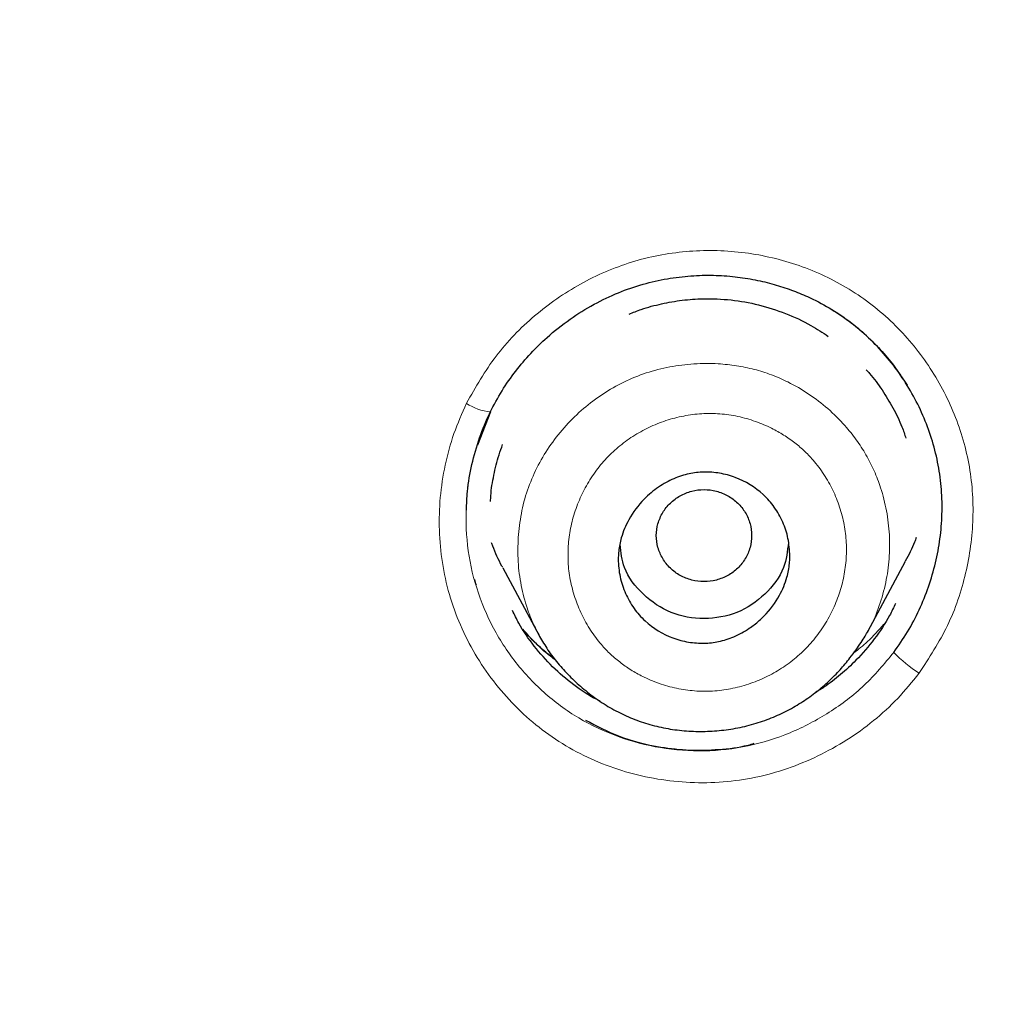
# Model space of a CAD drawing. Header units: millimetres. Extents: x 8 to 830, y 12 to 2106.
# Tile 437 of 624: x 472 to 482, y 1842 to 1852. Entities that reach past the tile are written whole.
import ezdxf

# ---------------------------------------------------------------- set-up
doc = ezdxf.new("R2010")
doc.units = ezdxf.units.MM

msp = doc.modelspace()

# ---------------------------------------------------------------- linework, layer by layer
at = {"color": 7, "linetype": 'Continuous', "lineweight": 30}
for p, q in [((476.955, 1848.21), (476.82, 1847.86)), ((476.955, 1848.21), (476.82, 1847.86)), ((480.915, 1845.903), (481.309, 1846.642)), ((477.086, 1846.574), (477.466, 1845.862)), ((477.402, 1845.769), (477.402, 1845.769)), ((477.402, 1845.769), (477.402, 1845.769)), ((480.975, 1845.818), (480.975, 1845.818)), ((480.975, 1845.818), (480.975, 1845.818))]:
    msp.add_line(p, q, dxfattribs=at)
at = {"color": 8, "linetype": 'Continuous', "lineweight": 0}
for centre, radius, start, end in [((477.001, 1848.739), 0.531, 236.0554, 265.0427), ((482.487, 1846.993), 1.845, 225.1655, 235.8566)]:
    msp.add_arc(centre, radius, start, end, dxfattribs=at)
at = {"color": 7, "linetype": 'Continuous', "lineweight": 30}
for points, knots in [([(510.735, 1777.283), (511.196, 1778.511), (512.114, 1780.956), (513.098, 1784.726), (513.872, 1788.507), (514.456, 1792.3), (514.943, 1796.485), (515.298, 1801.065), (515.507, 1806.03), (515.602, 1811.577), (515.593, 1817.706), (515.581, 1824.436), (515.477, 1831.185), (515.158, 1837.963), (514.614, 1843.619), (513.944, 1848.142), (513.279, 1851.54), (512.399, 1854.924), (511.244, 1858.268), (509.826, 1861.345), (508.149, 1864.109), (506.256, 1866.524), (504.046, 1868.669), (501.607, 1870.523), (499.025, 1872.121), (495.903, 1873.724), (492.217, 1875.246), (487.967, 1876.614), (483.651, 1877.697), (479.286, 1878.524), (474.885, 1879.093), (470.474, 1879.417), (466.081, 1879.544), (461.71, 1879.555), (457.339, 1879.543), (452.947, 1879.415), (448.536, 1879.093), (444.134, 1878.525), (439.769, 1877.697), (435.453, 1876.616), (431.203, 1875.245), (427.517, 1873.725), (424.396, 1872.122), (421.813, 1870.525), (419.375, 1868.669), (417.164, 1866.525), (415.271, 1864.109), (413.594, 1861.345), (412.176, 1858.269), (411.021, 1854.924), (410.141, 1851.54), (409.476, 1848.142), (408.806, 1843.619), (408.262, 1837.963), (407.943, 1831.185), (407.839, 1824.437), (407.828, 1817.706), (407.817, 1811.126), (407.941, 1804.673), (408.288, 1798.348), (408.866, 1792.889), (409.585, 1788.305), (410.354, 1784.591), (411.329, 1780.89), (412.232, 1778.489), (412.686, 1777.283)], [0, 0, 0, 0, 0.01422, 0.028301, 0.042283, 0.056188, 0.070046, 0.088148, 0.106186, 0.124159, 0.148558, 0.172923, 0.197399, 0.221993, 0.24671, 0.259145, 0.27167, 0.284302, 0.297067, 0.309991, 0.320883, 0.3319, 0.342924, 0.353811, 0.364567, 0.375221, 0.391058, 0.40678, 0.422432, 0.438055, 0.453668, 0.469227, 0.484683, 0.500001, 0.515318, 0.530774, 0.546334, 0.561944, 0.577571, 0.59322, 0.608942, 0.624779, 0.635434, 0.646191, 0.657076, 0.668103, 0.679114, 0.690014, 0.702933, 0.7157, 0.728331, 0.740856, 0.753291, 0.778008, 0.802602, 0.827078, 0.851444, 0.875842, 0.898728, 0.921719, 0.944802, 0.958463, 0.9722, 0.986034, 1, 1, 1, 1]), ([(510.735, 1777.283), (511.196, 1778.511), (512.114, 1780.956), (513.098, 1784.726), (513.872, 1788.507), (514.456, 1792.3), (514.943, 1796.485), (515.298, 1801.065), (515.507, 1806.03), (515.602, 1811.577), (515.593, 1817.706), (515.581, 1824.436), (515.477, 1831.185), (515.158, 1837.963), (514.614, 1843.619), (513.944, 1848.142), (513.279, 1851.54), (512.399, 1854.924), (511.244, 1858.268), (509.826, 1861.345), (508.149, 1864.109), (506.256, 1866.524), (504.046, 1868.669), (501.607, 1870.523), (499.025, 1872.121), (495.903, 1873.724), (492.217, 1875.246), (487.967, 1876.614), (483.651, 1877.697), (479.286, 1878.524), (474.885, 1879.093), (470.474, 1879.417), (466.081, 1879.544), (461.71, 1879.555), (457.339, 1879.543), (452.947, 1879.415), (448.536, 1879.093), (444.134, 1878.525), (439.769, 1877.697), (435.453, 1876.616), (431.203, 1875.245), (427.517, 1873.725), (424.396, 1872.122), (421.813, 1870.525), (419.375, 1868.669), (417.164, 1866.525), (415.271, 1864.109), (413.594, 1861.345), (412.176, 1858.269), (411.021, 1854.924), (410.141, 1851.54), (409.476, 1848.142), (408.806, 1843.619), (408.262, 1837.963), (407.943, 1831.185), (407.839, 1824.437), (407.828, 1817.706), (407.817, 1811.126), (407.941, 1804.673), (408.288, 1798.348), (408.866, 1792.889), (409.585, 1788.305), (410.354, 1784.591), (411.329, 1780.89), (412.232, 1778.489), (412.686, 1777.283)], [0, 0, 0, 0, 0.01422, 0.028301, 0.042283, 0.056188, 0.070046, 0.088148, 0.106186, 0.124159, 0.148558, 0.172923, 0.197399, 0.221993, 0.24671, 0.259145, 0.27167, 0.284302, 0.297067, 0.309991, 0.320883, 0.3319, 0.342924, 0.353811, 0.364567, 0.375221, 0.391058, 0.40678, 0.422432, 0.438055, 0.453668, 0.469227, 0.484683, 0.500001, 0.515318, 0.530774, 0.546334, 0.561944, 0.577571, 0.59322, 0.608942, 0.624779, 0.635434, 0.646191, 0.657076, 0.668103, 0.679114, 0.690014, 0.702933, 0.7157, 0.728331, 0.740856, 0.753291, 0.778008, 0.802602, 0.827078, 0.851444, 0.875842, 0.898728, 0.921719, 0.944802, 0.958463, 0.9722, 0.986034, 1, 1, 1, 1]), ([(509.342, 1777.405), (509.718, 1778.392), (510.47, 1780.366), (511.332, 1783.407), (512.046, 1786.476), (512.617, 1789.571), (513.077, 1792.68), (513.51, 1796.392), (513.859, 1800.711), (514.082, 1805.632), (514.182, 1810.777), (514.188, 1816.142), (514.173, 1821.731), (514.115, 1827.323), (513.942, 1832.92), (513.588, 1838.517), (513.084, 1843.169), (512.519, 1846.875), (511.991, 1849.641), (511.334, 1852.386), (510.519, 1855.094), (509.512, 1857.746), (508.383, 1860.098), (507.165, 1862.141), (505.916, 1863.888), (504.502, 1865.514), (502.758, 1867.162), (500.656, 1868.771), (498.205, 1870.302), (495.467, 1871.725), (492.454, 1873.021), (489.178, 1874.177), (485.839, 1875.143), (482.453, 1875.939), (478.747, 1876.63), (474.722, 1877.159), (470.387, 1877.487), (466.047, 1877.618), (461.711, 1877.632), (457.374, 1877.617), (453.033, 1877.484), (448.697, 1877.159), (444.672, 1876.63), (440.967, 1875.94), (437.582, 1875.144), (434.243, 1874.177), (430.966, 1873.02), (427.952, 1871.725), (425.215, 1870.302), (422.765, 1868.771), (420.664, 1867.161), (418.919, 1865.515), (417.506, 1863.888), (416.255, 1862.141), (415.039, 1860.097), (413.909, 1857.746), (412.902, 1855.094), (412.087, 1852.386), (411.43, 1849.642), (410.902, 1846.875), (410.337, 1843.17), (409.833, 1838.517), (409.479, 1832.921), (409.306, 1827.324), (409.248, 1821.731), (409.233, 1816.142), (409.239, 1810.852), (409.333, 1805.856), (409.537, 1801.159), (409.896, 1796.466), (410.376, 1792.367), (410.925, 1788.863), (411.488, 1785.949), (412.182, 1783.059), (413.011, 1780.196), (413.722, 1778.336), (414.078, 1777.405)], [0, 0, 0, 0, 0.011709, 0.0234, 0.035079, 0.046745, 0.058401, 0.070053, 0.08835, 0.106637, 0.124908, 0.145647, 0.166375, 0.187119, 0.207887, 0.228673, 0.249479, 0.259892, 0.270315, 0.28075, 0.291198, 0.301658, 0.31213, 0.319994, 0.327864, 0.335737, 0.343609, 0.354092, 0.364563, 0.37502, 0.38755, 0.400066, 0.41258, 0.425091, 0.437599, 0.45323, 0.468841, 0.484431, 0.499999, 0.515569, 0.531166, 0.546782, 0.562408, 0.574915, 0.587424, 0.599934, 0.612454, 0.624987, 0.635443, 0.645912, 0.656393, 0.664263, 0.672136, 0.680006, 0.687871, 0.698343, 0.708803, 0.71925, 0.729685, 0.740108, 0.750521, 0.771326, 0.792113, 0.81288, 0.833624, 0.854353, 0.875091, 0.892532, 0.909986, 0.927451, 0.944927, 0.955919, 0.966921, 0.977933, 0.988958, 1, 1, 1, 1]), ([(509.342, 1777.405), (509.718, 1778.392), (510.47, 1780.366), (511.332, 1783.407), (512.046, 1786.476), (512.617, 1789.571), (513.077, 1792.68), (513.51, 1796.392), (513.859, 1800.711), (514.082, 1805.632), (514.182, 1810.777), (514.188, 1816.142), (514.173, 1821.731), (514.115, 1827.323), (513.942, 1832.92), (513.588, 1838.517), (513.084, 1843.169), (512.519, 1846.875), (511.991, 1849.641), (511.334, 1852.386), (510.519, 1855.094), (509.512, 1857.746), (508.383, 1860.098), (507.165, 1862.141), (505.916, 1863.888), (504.502, 1865.514), (502.758, 1867.162), (500.656, 1868.771), (498.205, 1870.302), (495.467, 1871.725), (492.454, 1873.021), (489.178, 1874.177), (485.839, 1875.143), (482.453, 1875.939), (478.747, 1876.63), (474.722, 1877.159), (470.387, 1877.487), (466.047, 1877.618), (461.711, 1877.632), (457.374, 1877.617), (453.033, 1877.484), (448.697, 1877.159), (444.672, 1876.63), (440.967, 1875.94), (437.582, 1875.144), (434.243, 1874.177), (430.966, 1873.02), (427.952, 1871.725), (425.215, 1870.302), (422.765, 1868.771), (420.664, 1867.161), (418.919, 1865.515), (417.506, 1863.888), (416.255, 1862.141), (415.039, 1860.097), (413.909, 1857.746), (412.902, 1855.094), (412.087, 1852.386), (411.43, 1849.642), (410.902, 1846.875), (410.337, 1843.17), (409.833, 1838.517), (409.479, 1832.921), (409.306, 1827.324), (409.248, 1821.731), (409.233, 1816.142), (409.239, 1810.852), (409.333, 1805.856), (409.537, 1801.159), (409.896, 1796.466), (410.376, 1792.367), (410.925, 1788.863), (411.488, 1785.949), (412.182, 1783.059), (413.011, 1780.196), (413.722, 1778.336), (414.078, 1777.405)], [0, 0, 0, 0, 0.011709, 0.0234, 0.035079, 0.046745, 0.058401, 0.070053, 0.08835, 0.106637, 0.124908, 0.145647, 0.166375, 0.187119, 0.207887, 0.228673, 0.249479, 0.259892, 0.270315, 0.28075, 0.291198, 0.301658, 0.31213, 0.319994, 0.327864, 0.335737, 0.343609, 0.354092, 0.364563, 0.37502, 0.38755, 0.400066, 0.41258, 0.425091, 0.437599, 0.45323, 0.468841, 0.484431, 0.499999, 0.515569, 0.531166, 0.546782, 0.562408, 0.574915, 0.587424, 0.599934, 0.612454, 0.624987, 0.635443, 0.645912, 0.656393, 0.664263, 0.672136, 0.680006, 0.687871, 0.698343, 0.708803, 0.71925, 0.729685, 0.740108, 0.750521, 0.771326, 0.792113, 0.81288, 0.833624, 0.854353, 0.875091, 0.892532, 0.909986, 0.927451, 0.944927, 0.955919, 0.966921, 0.977933, 0.988958, 1, 1, 1, 1]), ([(508.32, 1777.336), (508.798, 1778.495), (509.754, 1780.813), (510.788, 1784.423), (511.617, 1788.08), (512.246, 1791.776), (512.776, 1795.87), (513.17, 1800.359), (513.417, 1805.242), (513.545, 1810.726), (513.559, 1816.809), (513.561, 1823.49), (513.474, 1830.172), (513.167, 1836.849), (512.631, 1842.404), (511.967, 1846.826), (511.302, 1850.116), (510.432, 1853.356), (509.307, 1856.526), (507.943, 1859.411), (506.36, 1861.974), (504.598, 1864.196), (502.559, 1866.182), (500.302, 1867.929), (497.884, 1869.447), (494.921, 1870.991), (491.395, 1872.473), (487.31, 1873.812), (483.151, 1874.878), (478.924, 1875.692), (474.644, 1876.259), (470.335, 1876.586), (466.021, 1876.715), (463.147, 1876.722), (461.71, 1876.725)], [0, 0, 0, 0, 0.027961, 0.055896, 0.083926, 0.111994, 0.13998, 0.176562, 0.213145, 0.249758, 0.299733, 0.349715, 0.399667, 0.449587, 0.499558, 0.524633, 0.549704, 0.574672, 0.599627, 0.624766, 0.645672, 0.666497, 0.687479, 0.708392, 0.729201, 0.750078, 0.781476, 0.812638, 0.843742, 0.874921, 0.906237, 0.937548, 0.968776, 1, 1, 1, 1]), ([(508.211, 1777.329), (508.692, 1778.491), (509.652, 1780.811), (510.687, 1784.424), (511.517, 1788.082), (512.147, 1791.781), (512.677, 1795.88), (513.071, 1800.374), (513.318, 1805.258), (513.446, 1810.741), (513.458, 1816.821), (513.461, 1823.5), (513.374, 1830.177), (513.066, 1836.846), (512.531, 1842.387), (511.87, 1846.799), (511.205, 1850.089), (510.333, 1853.335), (509.204, 1856.508), (507.839, 1859.389), (506.256, 1861.945), (504.496, 1864.158), (502.459, 1866.135), (500.205, 1867.872), (497.79, 1869.383), (494.834, 1870.919), (491.316, 1872.393), (487.241, 1873.725), (483.093, 1874.785), (478.877, 1875.596), (474.608, 1876.159), (470.312, 1876.484), (466.01, 1876.612), (463.143, 1876.619), (461.71, 1876.622)], [0, 0, 0, 0, 0.02807, 0.056049, 0.084097, 0.11222, 0.14029, 0.176957, 0.213595, 0.25024, 0.300239, 0.350256, 0.400249, 0.450165, 0.500053, 0.525046, 0.550147, 0.575233, 0.600252, 0.625384, 0.646253, 0.667044, 0.687993, 0.70887, 0.729645, 0.750488, 0.781834, 0.812944, 0.843996, 0.875125, 0.90639, 0.93765, 0.968827, 1, 1, 1, 1]), ([(476.952, 1848.205), (476.992, 1848.281), (477.071, 1848.431), (477.217, 1848.637), (477.375, 1848.824), (477.564, 1849.009), (477.785, 1849.184), (478.037, 1849.341), (478.294, 1849.463), (478.552, 1849.553), (478.807, 1849.61), (479.055, 1849.64), (479.293, 1849.646), (479.518, 1849.631), (479.731, 1849.598), (479.928, 1849.55), (480.111, 1849.491), (480.306, 1849.411), (480.51, 1849.305), (480.718, 1849.166), (480.903, 1849.012), (481.066, 1848.845), (481.208, 1848.671), (481.288, 1848.548), (481.328, 1848.488)], [0, 0, 0, 0, 0.048154, 0.09503, 0.14067, 0.185086, 0.24238, 0.29748, 0.350395, 0.401168, 0.449736, 0.496128, 0.540399, 0.582573, 0.622658, 0.660658, 0.696578, 0.730426, 0.778883, 0.825989, 0.871567, 0.915723, 0.958519, 1, 1, 1, 1]), ([(476.952, 1848.205), (476.992, 1848.281), (477.071, 1848.431), (477.217, 1848.637), (477.375, 1848.824), (477.564, 1849.009), (477.785, 1849.184), (478.037, 1849.341), (478.294, 1849.463), (478.552, 1849.553), (478.807, 1849.61), (479.055, 1849.64), (479.293, 1849.646), (479.518, 1849.631), (479.731, 1849.598), (479.928, 1849.55), (480.111, 1849.491), (480.306, 1849.411), (480.51, 1849.305), (480.718, 1849.166), (480.903, 1849.012), (481.066, 1848.845), (481.208, 1848.671), (481.288, 1848.548), (481.328, 1848.488)], [0, 0, 0, 0, 0.048154, 0.09503, 0.14067, 0.185086, 0.24238, 0.29748, 0.350395, 0.401168, 0.449736, 0.496128, 0.540399, 0.582573, 0.622658, 0.660658, 0.696578, 0.730426, 0.778883, 0.825989, 0.871567, 0.915723, 0.958519, 1, 1, 1, 1]), ([(478.41, 1849.235), (478.452, 1849.252), (478.563, 1849.297), (478.75, 1849.346), (478.967, 1849.384), (479.212, 1849.401), (479.481, 1849.39), (479.771, 1849.338), (480.052, 1849.247), (480.299, 1849.136), (480.44, 1849.041), (480.5, 1849.001)], [0, 0, 0, 0, 0.06233, 0.162955, 0.262775, 0.36281, 0.496774, 0.630218, 0.765531, 0.901068, 1, 1, 1, 1]), ([(478.41, 1849.235), (478.452, 1849.252), (478.563, 1849.297), (478.75, 1849.346), (478.967, 1849.384), (479.212, 1849.401), (479.481, 1849.39), (479.771, 1849.338), (480.052, 1849.247), (480.299, 1849.136), (480.44, 1849.041), (480.5, 1849.001)], [0, 0, 0, 0, 0.06233, 0.162955, 0.262775, 0.36281, 0.496774, 0.630218, 0.765531, 0.901068, 1, 1, 1, 1]), ([(481.186, 1845.684), (481.236, 1845.756), (481.336, 1845.899), (481.457, 1846.131), (481.555, 1846.373), (481.628, 1846.623), (481.676, 1846.878), (481.697, 1847.136), (481.691, 1847.395), (481.658, 1847.651), (481.596, 1847.902), (481.509, 1848.145), (481.397, 1848.377), (481.262, 1848.597), (481.105, 1848.801), (480.926, 1848.988), (480.729, 1849.158), (480.583, 1849.251), (480.51, 1849.298)], [0, 0, 0, 0, 0.062861, 0.125591, 0.188227, 0.250779, 0.313243, 0.375627, 0.437964, 0.500339, 0.562739, 0.625099, 0.687452, 0.74981, 0.812187, 0.874619, 0.937178, 1, 1, 1, 1]), ([(481.186, 1845.684), (481.236, 1845.756), (481.336, 1845.899), (481.457, 1846.131), (481.555, 1846.373), (481.628, 1846.623), (481.676, 1846.878), (481.697, 1847.136), (481.691, 1847.395), (481.658, 1847.651), (481.596, 1847.902), (481.509, 1848.145), (481.397, 1848.377), (481.262, 1848.597), (481.105, 1848.801), (480.926, 1848.988), (480.729, 1849.158), (480.583, 1849.251), (480.51, 1849.298)], [0, 0, 0, 0, 0.062861, 0.125591, 0.188227, 0.250779, 0.313243, 0.375627, 0.437964, 0.500339, 0.562739, 0.625099, 0.687452, 0.74981, 0.812187, 0.874619, 0.937178, 1, 1, 1, 1]), ([(480.896, 1848.652), (480.908, 1848.639), (480.971, 1848.573), (481.066, 1848.44), (481.18, 1848.252), (481.265, 1848.083), (481.301, 1847.972), (481.314, 1847.932)], [0, 0, 0, 0, 0.065262, 0.323729, 0.584365, 0.849714, 1, 1, 1, 1]), ([(480.896, 1848.652), (480.908, 1848.639), (480.971, 1848.573), (481.066, 1848.44), (481.18, 1848.252), (481.265, 1848.083), (481.301, 1847.972), (481.314, 1847.932)], [0, 0, 0, 0, 0.065262, 0.323729, 0.584365, 0.849714, 1, 1, 1, 1]), ([(476.704, 1847.178), (476.706, 1847.244), (476.712, 1847.405), (476.758, 1847.659), (476.835, 1847.939), (476.913, 1848.116), (476.952, 1848.205)], [0, 0, 0, 0, 0.185057, 0.455808, 0.727366, 1, 1, 1, 1]), ([(476.704, 1847.178), (476.706, 1847.244), (476.712, 1847.405), (476.758, 1847.659), (476.835, 1847.939), (476.913, 1848.116), (476.952, 1848.205)], [0, 0, 0, 0, 0.185057, 0.455808, 0.727366, 1, 1, 1, 1]), ([(476.957, 1847.27), (476.958, 1847.29), (476.961, 1847.382), (476.99, 1847.546), (477.032, 1847.726), (477.071, 1847.831), (477.084, 1847.867)], [0, 0, 0, 0, 0.097268, 0.452945, 0.811331, 1, 1, 1, 1]), ([(476.957, 1847.27), (476.958, 1847.29), (476.961, 1847.382), (476.99, 1847.546), (477.032, 1847.726), (477.071, 1847.831), (477.084, 1847.867)], [0, 0, 0, 0, 0.097268, 0.452945, 0.811331, 1, 1, 1, 1]), ([(480.096, 1846.697), (480.096, 1846.691), (480.096, 1846.675), (480.095, 1846.649), (480.09, 1846.581), (480.066, 1846.454), (479.986, 1846.261), (479.875, 1846.113), (479.776, 1846.019), (479.725, 1845.976), (479.639, 1845.914), (479.516, 1845.847), (479.355, 1845.795), (479.194, 1845.777), (479.032, 1845.789), (478.812, 1845.847), (478.61, 1845.97), (478.456, 1846.145), (478.367, 1846.303), (478.31, 1846.478), (478.296, 1846.608), (478.297, 1846.686), (478.298, 1846.714), (478.304, 1846.782), (478.329, 1846.908), (478.409, 1847.1), (478.525, 1847.256), (478.64, 1847.361), (478.717, 1847.42), (478.797, 1847.469), (478.903, 1847.521), (479.035, 1847.563), (479.198, 1847.583), (479.362, 1847.57), (479.583, 1847.511), (479.785, 1847.387), (479.939, 1847.211), (480.027, 1847.055), (480.085, 1846.881), (480.093, 1846.759), (480.096, 1846.697)], [0, 0, 0, 0, 0.0035021, 0.0082742, 0.014314, 0.0400145, 0.0767102, 0.124899, 0.137122, 0.1490566, 0.1606213, 0.1932702, 0.2229038, 0.2496659, 0.2790768, 0.3091126, 0.3703802, 0.4018671, 0.4341092, 0.4669603, 0.5002913, 0.5039351, 0.5088325, 0.5149729, 0.540533, 0.5772071, 0.6248314, 0.6427297, 0.6598947, 0.676469, 0.6924361, 0.722197, 0.7495297, 0.7792685, 0.8095711, 0.8709695, 0.9025652, 0.9344783, 0.9670398, 1, 1, 1, 1]), ([(479.696, 1846.911), (479.693, 1846.953), (479.686, 1847.037), (479.634, 1847.155), (479.554, 1847.256), (479.449, 1847.334), (479.327, 1847.382), (479.196, 1847.4), (479.066, 1847.382), (478.944, 1847.334), (478.839, 1847.256), (478.759, 1847.155), (478.708, 1847.037), (478.69, 1846.911), (478.708, 1846.785), (478.759, 1846.667), (478.839, 1846.565), (478.944, 1846.488), (479.066, 1846.44), (479.196, 1846.422), (479.327, 1846.44), (479.449, 1846.488), (479.554, 1846.565), (479.634, 1846.667), (479.686, 1846.785), (479.693, 1846.869), (479.696, 1846.911)], [0, 0, 0, 0, 0.041659, 0.083341, 0.125, 0.166659, 0.208341, 0.25, 0.291659, 0.333341, 0.375, 0.416659, 0.458341, 0.5, 0.541659, 0.583341, 0.625, 0.666659, 0.708341, 0.75, 0.791659, 0.833341, 0.875, 0.916659, 0.958341, 1, 1, 1, 1]), ([(477.086, 1846.575), (477.083, 1846.58), (477.041, 1846.652), (477.001, 1846.74), (476.972, 1846.824), (476.968, 1846.836)], [0, 0, 0, 0, 0.063157, 0.875473, 1, 1, 1, 1]), ([(480.082, 1846.837), (480.071, 1846.748), (480.048, 1846.546), (479.845, 1846.283), (479.553, 1846.082), (479.197, 1846.021), (478.841, 1846.081), (478.549, 1846.282), (478.348, 1846.539), (478.325, 1846.735), (478.315, 1846.818)], [0, 0, 0, 0, 0.1037067, 0.2368882, 0.370335, 0.5035663, 0.6370607, 0.7701536, 0.9038767, 1, 1, 1, 1]), ([(481.423, 1846.892), (481.417, 1846.876), (481.386, 1846.79), (481.343, 1846.708), (481.308, 1846.642)], [0, 0, 0, 0, 0.188618, 1, 1, 1, 1]), ([(476.789, 1846.451), (476.791, 1846.441), (476.794, 1846.422), (476.802, 1846.404), (476.805, 1846.395)], [0, 0, 0, 0, 0.513018, 1, 1, 1, 1]), ([(476.789, 1846.451), (476.791, 1846.441), (476.794, 1846.422), (476.802, 1846.404), (476.805, 1846.395)], [0, 0, 0, 0, 0.513018, 1, 1, 1, 1]), ([(481.206, 1846.2), (481.185, 1846.157), (481.124, 1846.025), (480.986, 1845.823), (480.811, 1845.617), (480.631, 1845.451), (480.485, 1845.336), (480.389, 1845.279), (480.357, 1845.259)], [0, 0, 0, 0, 0.111679, 0.339943, 0.569201, 0.740888, 0.911838, 1, 1, 1, 1]), ([(481.206, 1846.2), (481.185, 1846.157), (481.124, 1846.025), (480.986, 1845.823), (480.811, 1845.617), (480.631, 1845.451), (480.485, 1845.336), (480.389, 1845.279), (480.357, 1845.259)], [0, 0, 0, 0, 0.111679, 0.339943, 0.569201, 0.740888, 0.911838, 1, 1, 1, 1]), ([(478.108, 1845.173), (478.096, 1845.179), (477.997, 1845.224), (477.826, 1845.343), (477.603, 1845.53), (477.411, 1845.749), (477.271, 1845.948), (477.209, 1846.08), (477.188, 1846.124)], [0, 0, 0, 0, 0.0276572, 0.2433607, 0.4591359, 0.6750803, 0.8907493, 1, 1, 1, 1]), ([(478.108, 1845.173), (478.096, 1845.179), (477.997, 1845.224), (477.826, 1845.343), (477.603, 1845.53), (477.411, 1845.749), (477.271, 1845.948), (477.209, 1846.08), (477.188, 1846.124)], [0, 0, 0, 0, 0.0276572, 0.2433607, 0.4591359, 0.6750803, 0.8907493, 1, 1, 1, 1]), ([(477.636, 1845.607), (477.598, 1845.637), (477.5, 1845.713), (477.387, 1845.821), (477.318, 1845.903), (477.297, 1845.927)], [0, 0, 0, 0, 0.313654, 0.7951165, 1, 1, 1, 1]), ([(477.636, 1845.607), (477.598, 1845.637), (477.5, 1845.713), (477.387, 1845.821), (477.318, 1845.903), (477.297, 1845.927)], [0, 0, 0, 0, 0.313654, 0.7951165, 1, 1, 1, 1]), ([(477.461, 1845.872), (477.489, 1845.823), (477.545, 1845.725), (477.649, 1845.586), (477.767, 1845.452), (477.9, 1845.326), (478.048, 1845.209), (478.208, 1845.104), (478.379, 1845.016), (478.559, 1844.946), (478.747, 1844.896), (478.939, 1844.865), (479.134, 1844.853), (479.331, 1844.86), (479.527, 1844.886), (479.718, 1844.931), (479.902, 1844.994), (480.073, 1845.073), (480.231, 1845.166), (480.376, 1845.27), (480.507, 1845.382), (480.624, 1845.501), (480.717, 1845.612), (480.789, 1845.709), (480.842, 1845.787), (480.885, 1845.853), (480.907, 1845.892), (480.917, 1845.909)], [0, 0, 0, 0, 0.039341, 0.080052, 0.122113, 0.165497, 0.210175, 0.255841, 0.301497, 0.347053, 0.392781, 0.438758, 0.484958, 0.531329, 0.577816, 0.624365, 0.67014, 0.714615, 0.757765, 0.799626, 0.840216, 0.87954, 0.917541, 0.94311, 0.965092, 0.983877, 1, 1, 1, 1]), ([(477.954, 1844.974), (478.068, 1844.915), (478.316, 1844.785), (478.691, 1844.693), (479.046, 1844.653), (479.354, 1844.664), (479.582, 1844.688), (479.702, 1844.725), (479.724, 1844.732)], [0, 0, 0, 0, 0.209752, 0.460262, 0.627632, 0.794419, 0.963282, 1, 1, 1, 1]), ([(477.954, 1844.974), (478.068, 1844.915), (478.316, 1844.785), (478.691, 1844.693), (479.046, 1844.653), (479.354, 1844.664), (479.582, 1844.688), (479.702, 1844.725), (479.724, 1844.732)], [0, 0, 0, 0, 0.209752, 0.460262, 0.627632, 0.794419, 0.963282, 1, 1, 1, 1])]:
    msp.add_open_spline(points, degree=3, knots=knots, dxfattribs=at)
at = {"color": 8, "linetype": 'Continuous', "lineweight": 0}
for points, knots in [([(461.71, 1877.106), (463.633, 1877.101), (467.47, 1877.089), (473.208, 1876.804), (478.42, 1876.168), (483.101, 1875.272), (487.279, 1874.208), (491.401, 1872.866), (494.969, 1871.372), (497.968, 1869.816), (500.422, 1868.283), (502.716, 1866.525), (504.78, 1864.516), (506.577, 1862.28), (508.198, 1859.7), (509.592, 1856.79), (510.744, 1853.588), (511.635, 1850.31), (512.317, 1846.984), (512.994, 1842.527), (513.541, 1836.936), (513.855, 1830.217), (513.944, 1823.496), (513.943, 1816.773), (513.927, 1810.204), (513.753, 1803.798), (513.347, 1797.579), (512.711, 1792.259), (511.939, 1787.835), (511.125, 1784.287), (510.115, 1780.769), (509.187, 1778.501), (508.722, 1777.363)], [0, 0, 0, 0, 0.041621, 0.083027, 0.124254, 0.155187, 0.186259, 0.217684, 0.249258, 0.270278, 0.291311, 0.312423, 0.333508, 0.354515, 0.375614, 0.400882, 0.426039, 0.451271, 0.476543, 0.501735, 0.551843, 0.601883, 0.651941, 0.702019, 0.752119, 0.798831, 0.845298, 0.891449, 0.918531, 0.94558, 0.97268, 1, 1, 1, 1]), ([(507.596, 1777.288), (508.035, 1778.32), (508.91, 1780.377), (509.885, 1783.568), (510.684, 1786.79), (511.314, 1790.048), (511.919, 1794.063), (512.419, 1798.836), (512.745, 1804.36), (512.89, 1809.886), (512.918, 1815.413), (512.918, 1820.942), (512.891, 1826.476), (512.756, 1832.013), (512.447, 1837.545), (511.988, 1842.139), (511.464, 1845.793), (510.964, 1848.517), (510.331, 1851.223), (509.544, 1853.897), (508.565, 1856.514), (507.463, 1858.833), (506.273, 1860.848), (505.049, 1862.57), (503.668, 1864.166), (501.973, 1865.782), (499.926, 1867.363), (497.526, 1868.872), (494.841, 1870.272), (491.886, 1871.547), (488.669, 1872.681), (485.385, 1873.629), (482.056, 1874.414), (478.422, 1875.087), (474.482, 1875.601), (470.237, 1875.919), (465.977, 1876.044), (463.133, 1876.052), (461.71, 1876.056)], [0, 0, 0, 0, 0.025187, 0.050179, 0.075123, 0.100094, 0.125136, 0.166903, 0.208626, 0.250313, 0.291969, 0.333625, 0.37529, 0.416998, 0.458703, 0.500331, 0.521117, 0.541911, 0.562756, 0.58369, 0.604635, 0.625533, 0.64124, 0.657021, 0.672697, 0.688253, 0.709036, 0.729951, 0.750861, 0.775791, 0.800731, 0.825772, 0.850789, 0.87571, 0.906738, 0.93776, 0.968848, 1, 1, 1, 1]), ([(507.596, 1777.288), (508.035, 1778.32), (508.91, 1780.377), (509.885, 1783.568), (510.684, 1786.79), (511.314, 1790.048), (511.919, 1794.063), (512.419, 1798.836), (512.745, 1804.36), (512.89, 1809.886), (512.918, 1815.413), (512.918, 1820.942), (512.891, 1826.476), (512.756, 1832.013), (512.447, 1837.545), (511.988, 1842.139), (511.464, 1845.793), (510.964, 1848.517), (510.331, 1851.223), (509.544, 1853.897), (508.565, 1856.514), (507.463, 1858.833), (506.273, 1860.848), (505.049, 1862.57), (503.668, 1864.166), (501.973, 1865.782), (499.926, 1867.363), (497.526, 1868.872), (494.841, 1870.272), (491.886, 1871.547), (488.669, 1872.681), (485.385, 1873.629), (482.056, 1874.414), (478.422, 1875.087), (474.482, 1875.601), (470.237, 1875.919), (465.977, 1876.044), (463.133, 1876.052), (461.71, 1876.056)], [0, 0, 0, 0, 0.025187, 0.050179, 0.075123, 0.100094, 0.125136, 0.166903, 0.208626, 0.250313, 0.291969, 0.333625, 0.37529, 0.416998, 0.458703, 0.500331, 0.521117, 0.541911, 0.562756, 0.58369, 0.604635, 0.625533, 0.64124, 0.657021, 0.672697, 0.688253, 0.709036, 0.729951, 0.750861, 0.775791, 0.800731, 0.825772, 0.850789, 0.87571, 0.906738, 0.93776, 0.968848, 1, 1, 1, 1]), ([(476.705, 1848.299), (476.801, 1848.469), (476.994, 1848.808), (477.408, 1849.23), (477.889, 1849.567), (478.34, 1849.761), (478.718, 1849.856), (479.104, 1849.91), (479.593, 1849.902), (480.07, 1849.796), (480.432, 1849.654), (480.692, 1849.519), (480.934, 1849.356), (481.23, 1849.105), (481.546, 1848.736), (481.825, 1848.226), (481.966, 1847.763), (482.016, 1847.381), (482.024, 1846.994), (481.958, 1846.513), (481.772, 1845.955), (481.558, 1845.629), (481.451, 1845.465)], [0, 0, 0, 0, 0.0625814, 0.1251192, 0.1875769, 0.2498988, 0.281074, 0.3122467, 0.3746094, 0.4371433, 0.468531, 0.5000091, 0.5314717, 0.562834, 0.6253604, 0.6878054, 0.7501359, 0.7813162, 0.8125141, 0.8749573, 0.9374975, 1, 1, 1, 1]), ([(476.705, 1848.299), (476.801, 1848.469), (476.994, 1848.808), (477.408, 1849.23), (477.889, 1849.567), (478.34, 1849.761), (478.718, 1849.856), (479.104, 1849.91), (479.593, 1849.902), (480.07, 1849.796), (480.432, 1849.654), (480.692, 1849.519), (480.934, 1849.356), (481.23, 1849.105), (481.546, 1848.736), (481.825, 1848.226), (481.966, 1847.763), (482.016, 1847.381), (482.024, 1846.994), (481.958, 1846.513), (481.772, 1845.955), (481.558, 1845.629), (481.451, 1845.465)], [0, 0, 0, 0, 0.0625814, 0.1251192, 0.1875769, 0.2498988, 0.281074, 0.3122467, 0.3746094, 0.4371433, 0.468531, 0.5000091, 0.5314717, 0.562834, 0.6253604, 0.6878054, 0.7501359, 0.7813162, 0.8125141, 0.8749573, 0.9374975, 1, 1, 1, 1]), ([(477.249, 1846.922), (477.259, 1847.006), (477.279, 1847.174), (477.35, 1847.419), (477.453, 1847.652), (477.586, 1847.87), (477.745, 1848.069), (477.928, 1848.247), (478.132, 1848.401), (478.353, 1848.527), (478.589, 1848.623), (478.836, 1848.686), (479.091, 1848.718), (479.325, 1848.719), (479.537, 1848.696), (479.723, 1848.658), (479.904, 1848.601), (480.097, 1848.517), (480.297, 1848.401), (480.498, 1848.247), (480.663, 1848.083), (480.795, 1847.919), (480.898, 1847.76), (480.984, 1847.591), (481.059, 1847.395), (481.116, 1847.171), (481.146, 1846.92), (481.143, 1846.668), (481.108, 1846.417), (481.039, 1846.175), (480.972, 1846.005), (480.922, 1845.921), (480.915, 1845.91)], [0, 0, 0, 0, 0.037063, 0.0740788, 0.1110505, 0.1479815, 0.1848827, 0.2217213, 0.2584501, 0.2950403, 0.3316002, 0.3683735, 0.4052952, 0.4422364, 0.4698792, 0.4974063, 0.5247896, 0.5521576, 0.5888265, 0.6256691, 0.6626051, 0.6903286, 0.71804, 0.7457409, 0.773425, 0.810298, 0.8471646, 0.8840117, 0.9208134, 0.9575628, 0.9943045, 1, 1, 1, 1]), ([(481.451, 1845.465), (481.379, 1845.376), (481.235, 1845.197), (480.978, 1844.964), (480.697, 1844.761), (480.393, 1844.593), (480.073, 1844.461), (479.74, 1844.368), (479.397, 1844.319), (479.052, 1844.314), (478.709, 1844.35), (478.372, 1844.427), (478.049, 1844.544), (477.743, 1844.7), (477.461, 1844.894), (477.206, 1845.123), (476.981, 1845.381), (476.79, 1845.665), (476.634, 1845.97), (476.518, 1846.292), (476.445, 1846.627), (476.413, 1846.968), (476.423, 1847.311), (476.475, 1847.651), (476.565, 1847.984), (476.658, 1848.194), (476.705, 1848.299)], [0, 0, 0, 0, 0.041575, 0.083236, 0.124968, 0.166718, 0.208424, 0.250046, 0.29164, 0.333302, 0.375027, 0.416768, 0.458467, 0.500085, 0.541654, 0.58326, 0.624925, 0.666629, 0.708338, 0.750034, 0.79169, 0.833324, 0.87497, 0.916633, 0.958305, 1, 1, 1, 1]), ([(481.451, 1845.465), (481.379, 1845.376), (481.235, 1845.197), (480.978, 1844.964), (480.697, 1844.761), (480.393, 1844.593), (480.073, 1844.461), (479.74, 1844.368), (479.397, 1844.319), (479.052, 1844.314), (478.709, 1844.35), (478.372, 1844.427), (478.049, 1844.544), (477.743, 1844.7), (477.461, 1844.894), (477.206, 1845.123), (476.981, 1845.381), (476.79, 1845.665), (476.634, 1845.97), (476.518, 1846.292), (476.445, 1846.627), (476.413, 1846.968), (476.423, 1847.311), (476.475, 1847.651), (476.565, 1847.984), (476.658, 1848.194), (476.705, 1848.299)], [0, 0, 0, 0, 0.041575, 0.083236, 0.124968, 0.166718, 0.208424, 0.250046, 0.29164, 0.333302, 0.375027, 0.416768, 0.458467, 0.500085, 0.541654, 0.58326, 0.624925, 0.666629, 0.708338, 0.750034, 0.79169, 0.833324, 0.87497, 0.916633, 0.958305, 1, 1, 1, 1]), ([(476.955, 1848.21), (476.895, 1848.068), (476.775, 1847.783), (476.697, 1847.326), (476.696, 1846.865), (476.781, 1846.412), (476.949, 1845.984), (477.194, 1845.594), (477.505, 1845.257), (477.875, 1844.984), (478.292, 1844.789), (478.739, 1844.672), (479.2, 1844.638), (479.661, 1844.69), (480.105, 1844.83), (480.517, 1845.047), (480.889, 1845.328), (481.087, 1845.566), (481.186, 1845.684)], [0, 0, 0, 0, 0.062734, 0.125245, 0.187672, 0.250195, 0.312774, 0.375216, 0.437549, 0.499878, 0.562327, 0.624822, 0.687284, 0.749689, 0.812257, 0.874997, 0.937653, 1, 1, 1, 1]), ([(476.955, 1848.21), (476.895, 1848.068), (476.775, 1847.783), (476.697, 1847.326), (476.696, 1846.865), (476.781, 1846.412), (476.949, 1845.984), (477.194, 1845.594), (477.505, 1845.257), (477.875, 1844.984), (478.292, 1844.789), (478.739, 1844.672), (479.2, 1844.638), (479.661, 1844.69), (480.105, 1844.83), (480.517, 1845.047), (480.889, 1845.328), (481.087, 1845.566), (481.186, 1845.684)], [0, 0, 0, 0, 0.062734, 0.125245, 0.187672, 0.250195, 0.312774, 0.375216, 0.437549, 0.499878, 0.562327, 0.624822, 0.687284, 0.749689, 0.812257, 0.874997, 0.937653, 1, 1, 1, 1]), ([(477.773, 1846.823), (477.771, 1846.76), (477.765, 1846.634), (477.79, 1846.444), (477.838, 1846.26), (477.91, 1846.082), (478.002, 1845.916), (478.107, 1845.777), (478.216, 1845.663), (478.324, 1845.572), (478.442, 1845.491), (478.583, 1845.415), (478.745, 1845.348), (478.931, 1845.3), (479.12, 1845.276), (479.311, 1845.277), (479.501, 1845.305), (479.687, 1845.357), (479.865, 1845.432), (480.032, 1845.528), (480.184, 1845.645), (480.32, 1845.779), (480.437, 1845.931), (480.534, 1846.098), (480.61, 1846.275), (480.662, 1846.46), (480.69, 1846.648), (480.693, 1846.838), (480.67, 1847.027), (480.622, 1847.212), (480.551, 1847.389), (480.457, 1847.554), (480.353, 1847.693), (480.244, 1847.806), (480.135, 1847.898), (480.017, 1847.978), (479.877, 1848.054), (479.714, 1848.121), (479.529, 1848.17), (479.339, 1848.194), (479.148, 1848.192), (478.958, 1848.165), (478.772, 1848.113), (478.594, 1848.039), (478.428, 1847.942), (478.275, 1847.826), (478.139, 1847.691), (478.022, 1847.539), (477.925, 1847.373), (477.85, 1847.196), (477.796, 1847.012), (477.781, 1846.886), (477.773, 1846.823)], [0, 0, 0, 0, 0.020696, 0.041421, 0.062547, 0.083384, 0.104376, 0.125023, 0.140622, 0.156125, 0.171695, 0.187491, 0.208508, 0.229226, 0.250005, 0.270711, 0.291421, 0.312505, 0.333447, 0.354169, 0.375017, 0.395685, 0.416382, 0.43747, 0.458528, 0.479303, 0.500147, 0.520895, 0.541605, 0.562647, 0.583642, 0.604355, 0.625138, 0.640618, 0.656079, 0.671682, 0.687587, 0.70842, 0.72939, 0.750053, 0.770792, 0.79148, 0.812492, 0.833473, 0.854189, 0.874987, 0.895688, 0.91639, 0.93745, 0.958266, 0.979205, 1, 1, 1, 1]), ([(477.475, 1845.85), (477.449, 1845.899), (477.393, 1846.003), (477.324, 1846.193), (477.268, 1846.417), (477.238, 1846.669), (477.246, 1846.838), (477.249, 1846.922)], [0, 0, 0, 0, 0.14904, 0.318323, 0.544857, 0.772226, 1, 1, 1, 1]), ([(481.083, 1845.981), (481.028, 1845.918), (480.931, 1845.807), (480.814, 1845.716), (480.763, 1845.676)], [0, 0, 0, 0, 0.562475, 1, 1, 1, 1]), ([(481.083, 1845.981), (481.028, 1845.918), (480.931, 1845.807), (480.814, 1845.716), (480.763, 1845.676)], [0, 0, 0, 0, 0.562475, 1, 1, 1, 1]), ([(477.637, 1845.606), (477.62, 1845.619), (477.536, 1845.68), (477.421, 1845.787), (477.332, 1845.888), (477.297, 1845.928)], [0, 0, 0, 0, 0.137709, 0.66017, 1, 1, 1, 1]), ([(477.637, 1845.606), (477.62, 1845.619), (477.536, 1845.68), (477.421, 1845.787), (477.332, 1845.888), (477.297, 1845.928)], [0, 0, 0, 0, 0.137709, 0.66017, 1, 1, 1, 1])]:
    msp.add_open_spline(points, degree=3, knots=knots, dxfattribs=at)

doc.saveas('drawing.dxf')
